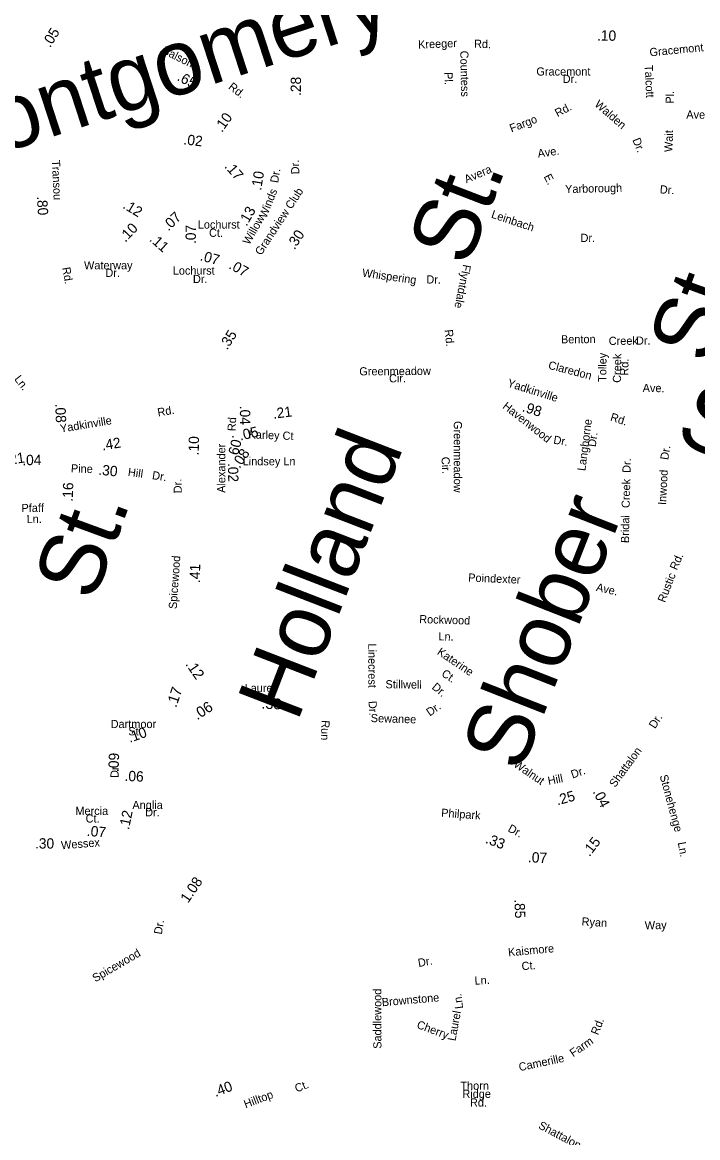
# Model space of a CAD drawing. Extents: x 1553981 to 1780076, y 812965 to 996873.
# Drawn here: x 1629146 to 1630129, y 849777 to 851400 of the extents above; entities that cross this region are included whole.
import ezdxf

# ---------------------------------------------------------------- set-up
doc = ezdxf.new("R2010")
doc.units = 0
for name, color, linetype in [('Exist Road Non-System Type 51 Label', 7, 'Continuous'), ('Exist Road Secondary Mileage Hundredths English Label', 7, 'Continuous'), ('Map Preparation Border Antique Large Shape', 7, 'Continuous')]:
    doc.layers.add(name, color=color, linetype=linetype)

msp = doc.modelspace()

# ---------------------------------------------------------------- texts
at = {"layer": 'Exist Road Non-System Type 51 Label'}
for s, height, rotation, p in [('Montgomery', 95, 18.0666, (1629015.7, 851176.2)), ('Kreeger', 11.87, 2.4266, (1629721.9, 851361.2)), ('Rd.', 11.88, 358.1695, (1629802.9, 851362.6)), ('Countess', 11.87, 271.2692, (1629782.9, 851358.1)), ('Gracemont', 11.88, 5.5748, (1630059, 851349.9)), ('Pl.', 11.87, 271.2692, (1629759.9, 851326.9)), ('Talcott', 11.87, 272.7087, (1630051.3, 851337.3)), ('Pl.', 11.88, 88.3963, (1630093.6, 851281.1)), ('Rd.', 11.88, 27.5422, (1629924.5, 851261.4)), ('Walden', 11.87, 318.8182, (1629977.5, 851278.7)), ('Fargo', 11.87, 21.335, (1629857.5, 851239.2)), ('Ave.', 11.88, 359.5322, (1630111.9, 851259.5)), ('Dr.', 11.88, 291.9429, (1630033.3, 851228.6)), ('Wait', 11.87, 88.2877, (1630091.7, 851210.7)), ('Ave.', 11.88, 8.1202, (1629896.4, 851202.7)), ('St.', 95, 68.8914, (1629793.5, 851041.9)), ('Avera', 11.87, 23.2771, (1629791.9, 851165.3)), ('E.', 11.88, 297.3386, (1629904.1, 851175.2)), ('Yarborough', 11.88, 1.4186, (1629935.7, 851151)), ('Dr.', 11.88, 356.3421, (1630073.1, 851150.8)), ('Leinbach', 11.87, 341.4017, (1629827.2, 851115.6)), ('Dr.', 11.88, 359.6503, (1629958, 851080.1)), ('Whispering', 11.87, 351.9683, (1629639.7, 851029.7)), ('Flyntdale', 11.88, 258.5841, (1629787.2, 851048)), ('St.', 95, 69.9565, (1630144.1, 850899.8)), ('Dr.', 11.87, 358.7796, (1629733.6, 851019.7)), ('Rd.', 11.88, 275.4666, (1629760.3, 850952.2)), ('Benton', 11.88, 0.4678, (1629929.6, 850932.5)), ('Creek', 11.88, 0.4678, (1629999.1, 850930.2)), ('Dr.', 11.88, 0.4678, (1630038.7, 850930.6)), ('Claredon', 11.88, 345.4118, (1629910.2, 850895.8)), ('Tolley', 11.87, 89.4039, (1629995.5, 850876.4)), ('Creek', 11.87, 89.4039, (1630016.9, 850875.1)), ('Rd.', 11.87, 89.4039, (1630027.6, 850885.5)), ('Greenmeadow', 11.875, 0.4135, (1629636.1, 850885.9)), ('Cir.', 11.87, 0.788, (1629679.5, 850875.7)), ('Ave.', 11.88, 359.4567, (1630048.4, 850861.8)), ('Shuman', 95, 337.6904, (1630092.9, 850791.6)), ('Havenwood', 11.88, 321.7892, (1629843.6, 850839.1)), ('Langhorne', 11.88, 82.6489, (1629965, 850746.4)), ('Holland', 95, 68.8989, (1629545.7, 850380)), ('Greenmeadow', 11.875, 270.0158, (1629773.6, 850819.6)), ('Dr.', 11.88, 350.2544, (1629917.9, 850786.8)), ('Dr.', 11.88, 82.3559, (1629980.1, 850781.4)), ('Dr.', 11.87, 81.2434, (1630085.6, 850762.4)), ('Cir.', 11.88, 273.2543, (1629755.5, 850767.2)), ('Dr.', 11.88, 87.9267, (1630030.7, 850744)), ('Inwood', 11.87, 87.1411, (1630082.5, 850697.3)), ('Creek', 11.87, 88.7159, (1630029.5, 850692.9)), ('Shober', 95, 68.5997, (1629871.2, 850306.6)), ('St.', 95, 69.8462, (1629249.6, 850555)), ('Bridal', 11.88, 89.5422, (1630028.6, 850642)), ('Rd.', 11.87, 66.0596, (1630098.1, 850601.8)), ('Poindexter', 11.88, 357.5845, (1629794.4, 850586.1)), ('Rustic', 11.88, 68.7558, (1630080.8, 850554.7)), ('Ave.', 11.87, 347.5379, (1629979.9, 850572.5)), ('Rockwood', 11.87, 358.3725, (1629723.2, 850525.6)), ('Ln.', 11.87, 358.3725, (1629751.1, 850500.6)), ('Linecrest', 11.88, 270.2345, (1629649, 850495.9)), ('Katerine', 11.87, 325.9787, (1629748.3, 850481)), ('Ct.', 11.87, 325.9787, (1629754.6, 850449.6)), ('Stillwell', 11.88, 359.4747, (1629674.1, 850430.8)), ('Dr.', 11.87, 320.1148, (1629740.7, 850431)), ('Dr.', 11.88, 273.3, (1629649.4, 850412.1)), ('Dr.', 11.87, 35.0801, (1629738.7, 850389.6)), ('Sewanee', 11.88, 358.2696, (1629652.6, 850381.7)), ('Stonehenge', 11.88, 285.1732, (1630073.1, 850303.4)), ('Ln.', 11.88, 280.166, (1630099.5, 850206.3)), ('Ryan', 11.88, 356.0724, (1629959.3, 850085.9)), ('Way', 11.88, 1.1296, (1630051.6, 850080)), ('Kaismore', 11.88, 5.1063, (1629853.1, 850040.9)), ('Dr.', 11.88, 10.105, (1629722.5, 850025.3)), ('Ct.', 11.88, 5.1063, (1629872.8, 850020.6)), ('Ln.', 11.87, 3.062, (1629804.1, 849999.6)), ('Saddlewood', 11.88, 90.1256, (1629668.3, 849906.4)), ('Brownstone', 11.88, 4.9617, (1629669.3, 849968.2)), ('Ln.', 11.88, 97.0336, (1629787.2, 849965.2)), ('Cherry', 11.88, 339.43, (1629718.7, 849937)), ('Laurel', 11.88, 79.323, (1629776, 849917.1)), ('Rd.', 11.88, 68.707, (1629983.6, 849925.6)), ('Farm', 11.88, 34.4371, (1629947.3, 849893.9)), ('Camerille', 11.88, 11.8867, (1629869.4, 849873.8))]:
    msp.add_text(s, height=height, rotation=rotation, dxfattribs=at).set_placement(p)
for s, p in [('Gracemont', (1629893.8, 851322.1)), ('Dr.', (1629932, 851311.3)), ('Thorn', (1629783.2, 849846.8)), ('Ridge', (1629786.1, 849835)), ('Rd.', (1629797.1, 849822.4))]:
    msp.add_text(s, height=11.88, dxfattribs=at).set_placement(p)
at = {"layer": 'Exist Road Secondary Mileage Hundredths English Label'}
for s, height, rotation, p in [('.05', 15, 58.5123, (1629186.2, 851361.8)), ('.10', 15, 359.0445, (1629981.9, 851373.1)), ('.65', 15, 331.3198, (1629369.8, 851315.9)), ('.28', 15, 89.321, (1629551, 851292.3)), ('.10', 15, 55.0437, (1629436.2, 851238.5)), ('.02', 15, 353.4921, (1629379.6, 851222.1)), ('.17', 15, 310.826, (1629439.1, 851189.4)), ('.10', 15, 80.7453, (1629493.2, 851154.3)), ('.80', 15, 273.7304, (1629166.8, 851146.2)), ('.12', 15, 328.7817, (1629290.8, 851129.9)), ('.13', 15, 60.1907, (1629472.1, 851102)), ('.07', 15, 44.1186, (1629358.3, 851095.2)), ('.10', 15, 45.967, (1629295.6, 851078.8)), ('.07', 15, 90, (1629398.3, 851077)), ('.11', 15, 318.3661, (1629329.7, 851082.5)), ('.30', 15, 56.6782, (1629541.8, 851068)), ('.07', 15, 344.5142, (1629403.4, 851053.6)), ('.07', 15, 331.2116, (1629445.1, 851042.1)), ('.35', 15, 57.5263, (1629443.8, 850922.1)), ('.08', 15, 272.4358, (1629193.5, 850844.6)), ('.04', 15, 271.1109, (1629462.2, 850841.7)), ('.21', 15, 7.3768, (1629511.3, 850822.8)), ('.98', 15, 342.1496, (1629872.2, 850834)), ('.05', 15, 13.1021, (1629463.1, 850791.1)), ('.42', 15, 9.417, (1629262.5, 850776.7)), ('.10', 15, 88.9613, (1629402.4, 850769.5)), ('.09', 15, 256.0216, (1629451.8, 850799.7)), ('.21', 15, 8.169, (1629122.4, 850755.4)), ('.08', 15, 56.2885, (1629461.9, 850749.7)), ('.04', 15, 0.6496, (1629145.7, 850755.3)), ('.30', 15, 354.2325, (1629255.8, 850741.6)), ('.02', 15, 271.1682, (1629444.8, 850758.5)), ('.16', 15, 87.8548, (1629219, 850702.1)), ('.41', 15, 88.5518, (1629404, 850583.8)), ('.12', 15.62, 304.9025, (1629382.4, 850465.8)), ('.17', 15.62, 71.5651, (1629369.7, 850401.9)), ('.33', 15.62, 357.4209, (1629493.5, 850401.3)), ('.06', 15.62, 32.9694, (1629400.3, 850384.1)), ('.10', 15, 19.7627, (1629302.1, 850351.4)), ('.09', 15, 88.1543, (1629285.8, 850308.8)), ('.06', 15, 357.4443, (1629294.2, 850296.1)), ('.25', 15, 15.5966, (1629924.5, 850260.4)), ('.04', 15, 296.928, (1629975.4, 850280.4)), ('.12', 15, 78.3175, (1629300.8, 850224.3)), ('.07', 15, 354.7943, (1629239.1, 850216.3)), ('.30', 15, 359.5035, (1629164.1, 850197.8)), ('.33', 15, 339.1144, (1629818.6, 850206.2)), ('.15', 15, 52.3761, (1629971.1, 850185.1)), ('.07', 15, 357.0466, (1629881.2, 850177.9)), ('1.08', 15, 56.0434, (1629387, 850117.5)), ('.85', 15, 272.1191, (1629861.8, 850123.7)), ('.40', 15, 20.8463, (1629427, 849836.2))]:
    msp.add_text(s, height=height, rotation=rotation, dxfattribs=at).set_placement(p)
at = {"layer": 'Map Preparation Border Antique Large Shape'}
for s, height, rotation, p in [('Balsom', 11.88, 333.2574, (1629348.1, 851355)), ('Rd.', 11.88, 321.7388, (1629444.6, 851303.8)), ('Transou', 11.87, 272.692, (1629188.7, 851198.9)), ('Dr.', 11.87, 91.7246, (1629548.9, 851178.6)), ('Dr.', 11.88, 80.7453, (1629517.9, 851165.3)), ('Grandview Club', 11.875, 56.6782, (1629493.2, 851059.6)), ('Winds', 11.88, 68.1683, (1629500.7, 851113.7)), ('Willow', 11.88, 60.1907, (1629475.9, 851075)), ('Rd.', 11.88, 280.2707, (1629203.6, 851042.4)), ('Ln.', 11.88, 308.3865, (1629133.3, 850880.3)), ('Yadkinville', 11.875, 342.5233, (1629850.7, 850869.9)), ('Rd.', 11.88, 9.5565, (1629343.4, 850826.1)), ('Yadkinville', 11.875, 9.4492, (1629201.7, 850802.6)), ('Rd', 11.88, 87.5125, (1629456.1, 850804.6)), ('Rd.', 11.88, 342.1161, (1630000.4, 850820.5)), ('Karley Ct', 11.88, 357.8357, (1629474.8, 850794.4)), ('Alexander', 11.88, 90, (1629441.1, 850715.1)), ('Pine', 11.88, 358.1478, (1629216.3, 850744.9)), ('Lindsey Ln', 11.88, 359.9001, (1629466.4, 850755.2)), ('Hill', 11.88, 352.1689, (1629298.8, 850739.8)), ('Dr.', 11.88, 351.156, (1629334, 850735.2)), ('Dr.', 11.87, 91.7246, (1629377.9, 850714.6)), ('Pfaff', 11.87, 0.4988, (1629144.6, 850687.1)), ('Ln.', 11.87, 0.8444, (1629152.1, 850671)), ('Spicewood', 11.88, 86.0808, (1629370.4, 850545.8)), ('Dr.', 11.88, 57.6968, (1630066.5, 850371.2)), ('Run', 11.88, 268.3153, (1629581.2, 850384.5)), ('Shattalon', 11.87, 53.8885, (1630008.3, 850285.7)), ('Dr.', 11.88, 89.1034, (1629285.8, 850300.3)), ('Walnut', 11.87, 325.5065, (1629859.6, 850317.6)), ('Hill', 11.88, 11.2633, (1629911.6, 850290.2)), ('Dr.', 11.88, 19.4966, (1629946.4, 850299.4)), ('Philpark', 11.88, 355.9386, (1629754.9, 850244)), ('Dr.', 11.88, 331.5298, (1629851.3, 850223.3)), ('Wessex', 11.88, 4.5989, (1629202.6, 850196.5)), ('Dr.', 11.88, 80.8936, (1629348.7, 850072.2)), ('Spicewood', 11.88, 30.2702, (1629252, 850003)), ('Ct.', 11.88, 21.3168, (1629544.9, 849842.7)), ('Hilltop', 11.88, 20.8462, (1629470.7, 849819.7)), ('Shattalon', 11.88, 332.0229, (1629895.7, 849791.3))]:
    msp.add_text(s, height=height, rotation=rotation, dxfattribs=at).set_placement(p)
for s, p in [('Lochurst', (1629401.1, 851099.5)), ('Ct.', (1629417.4, 851087.5)), ('Waterway', (1629235.5, 851040.2)), ('Dr.', (1629266.6, 851029.2)), ('Lochurst', (1629364.7, 851032.5)), ('Dr.', (1629394, 851020.3)), ('Laurel', (1629469.2, 850425.3)), ('Dartmoor', (1629274.3, 850372.9)), ('St.', (1629300, 850362.4)), ('Mercia', (1629223, 850246.5)), ('Anglia', (1629305.9, 850255.2)), ('Dr.', (1629324.5, 850244.6)), ('Ct.', (1629237.8, 850235.5))]:
    msp.add_text(s, height=11.88, dxfattribs=at).set_placement(p)

doc.saveas('drawing.dxf')
